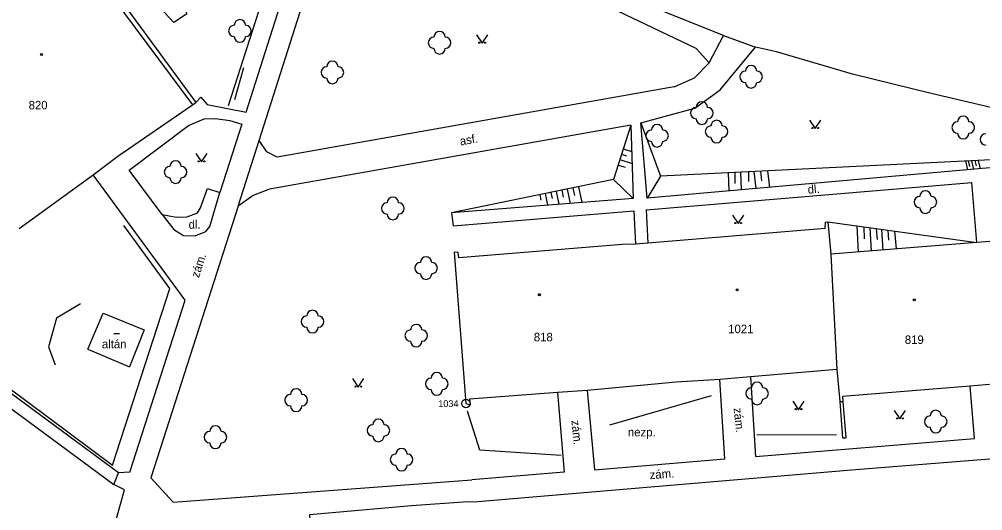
# Model space of a CAD drawing. Extents: x -794191 to -788944, y -1117087 to -1105044.
# Drawn here: x -791308 to -791222.9, y -1110184.4 to -1110141 of the extents above; entities that cross this region are included whole.
import ezdxf

# ---------------------------------------------------------------- set-up
doc = ezdxf.new("R2010")
doc.units = 0
for name, color, linetype in [('Doplněk polohopisu', 7, 'Continuous'), ('Hranice - ploty_ zdi', 7, 'Continuous'), ('Komunikace', 7, 'Continuous'), ('Pomocné popisy', 7, 'Continuous'), ('Stavební objekty', 7, 'Continuous'), ('temporary_level_1', 7, 'Continuous'), ('Výškopis', 7, 'Continuous'), ('Zeleň', 7, 'Continuous'), ('Značky druhů budov', 7, 'Continuous'), ('Značky druhů pozemků', 7, 'Continuous'), ('Čísla popisná', 7, 'Continuous')]:
    doc.layers.add(name, color=color, linetype=linetype)

msp = doc.modelspace()

# ---------------------------------------------------------------- linework, layer by layer
at = {"layer": 'Doplněk polohopisu'}
for p, q in [((-791247.07, -1110144.83), (-791245.79, -1110142.41)), ((-791246.1, -1110147.22), (-791242.97, -1110143.45)), ((-791248.37, -1110146.15), (-791247.07, -1110144.83)), ((-791250.16, -1110146.97), (-791248.37, -1110146.15)), ((-791248.33, -1110148.84), (-791246.1, -1110147.22)), ((-791253.1, -1110150.15), (-791248.33, -1110148.84)), ((-791252.54, -1110156.8), (-791253.1, -1110150.15)), ((-791288.66, -1110157.51), (-791286.82, -1110151.69)), ((-791295.38, -1110158.25), (-791298.3, -1110154.32)), ((-791218.38, -1110153.78), (-791252.54, -1110156.8)), ((-791293.35, -1110165.8), (-791301.48, -1110154.73)), ((-791252.63, -1110157.82), (-791223.88, -1110155.42)), ((-791223.44, -1110160.72), (-791223.88, -1110155.42)), ((-791253.72, -1110157.93), (-791253.59, -1110160.86)), ((-791252.63, -1110157.82), (-791252.5, -1110160.77)), ((-791298.23, -1110181.01), (-791293.35, -1110165.8)), ((-791299.25, -1110181.07), (-791319.12, -1110166.4)), ((-791319.52, -1110167.42), (-791299.66, -1110182.1)), ((-791299.66, -1110182.1), (-791299.25, -1110181.07)), ((-791298.23, -1110181.01), (-791299.25, -1110181.07)), ((-791298.72, -1110182.59), (-791299.66, -1110182.1)), ((-791294.41, -1110183.66), (-791268.02, -1110181.7)), ((-791268.38, -1110183.64), (-791273.36, -1110183.99))]:
    msp.add_line(p, q, dxfattribs=at)
for points in [[(-791250.16, -1110146.97), (-791285.22, -1110153.18), (-791286.13, -1110152.7), (-791286.82, -1110151.69), (-791278.78, -1110126.43)], [(-791292.72, -1110148.55), (-791292.41, -1110148.34), (-791291.98, -1110147.88), (-791291.42, -1110148.52), (-791287.97, -1110149.2), (-791281.4, -1110128.55), (-791282.55, -1110128.23)], [(-791311.85, -1110136.98), (-791304.73, -1110131.55), (-791292.41, -1110148.34)], [(-791298.3, -1110154.32), (-791293.05, -1110150.37), (-791291.68, -1110149.78), (-791290.67, -1110149.75), (-791289.42, -1110149.93), (-791288.35, -1110150.25), (-791290.3, -1110156.29)], [(-791254, -1110150.35), (-791285.92, -1110156), (-791287.36, -1110156.55), (-791288.66, -1110157.51)], [(-791254, -1110150.35), (-791253.77, -1110156.82), (-791269.84, -1110158.1), (-791269.68, -1110159.24), (-791253.72, -1110157.93)], [(-791295.38, -1110158.25), (-791294.15, -1110158.49), (-791293.18, -1110158.45), (-791292.28, -1110158.08), (-791292.01, -1110157.64), (-791291.39, -1110155.94), (-791290.3, -1110156.29)], [(-791295.38, -1110158.25), (-791294.37, -1110159.58), (-791293.5, -1110160.09), (-791292.46, -1110160.12), (-791291.52, -1110159.75), (-791291.19, -1110159.31), (-791290.3, -1110156.29)], [(-791288.66, -1110157.51), (-791296.38, -1110181.53), (-791294.41, -1110183.66)], [(-791201.13, -1110191.23), (-791215.67, -1110179.35), (-791234.51, -1110180.84), (-791267.85, -1110183.67), (-791268.38, -1110183.64)], [(-791309.93, -1110197.33), (-791303.54, -1110196.95), (-791302.68, -1110196.83), (-791298.72, -1110182.59)]]:
    msp.add_lwpolyline(points, dxfattribs=at)
at = {"layer": 'Hranice - ploty_ zdi'}
for p, q in [((-791288.2, -1110145.29), (-791289.01, -1110148.12)), ((-791235.52, -1110174.76), (-791235.28, -1110177.98)), ((-791235.25, -1110174.77), (-791235.01, -1110177.99)), ((-791235.28, -1110177.98), (-791235.01, -1110177.99))]:
    msp.add_line(p, q, dxfattribs=at)
for points in [[(-791289.54, -1110148.61), (-791283.04, -1110128.43)], [(-791329.63, -1110166.74), (-791322, -1110165.65), (-791318.71, -1110166.28), (-791299.76, -1110180.41), (-791294.72, -1110164.77), (-791298.76, -1110159.22)], [(-791302.59, -1110166.13), (-791304.71, -1110167.41), (-791305.43, -1110169.95), (-791304.84, -1110171.53)]]:
    msp.add_lwpolyline(points, dxfattribs=at)
at = {"layer": 'Komunikace'}
for p, q in [((-791245.79, -1110142.41), (-791276.64, -1110129.98)), ((-791245.79, -1110142.41), (-791242.97, -1110143.45)), ((-791241.11, -1110143.85), (-791242.97, -1110143.45)), ((-791234.42, -1110145.83), (-791241.11, -1110143.85)), ((-791227.46, -1110147.54), (-791234.42, -1110145.83)), ((-791221.69, -1110148.89), (-791227.46, -1110147.54)), ((-791260.47, -1110173.97), (-791259.87, -1110181.01)), ((-791259.87, -1110181.01), (-791268.02, -1110181.7))]:
    msp.add_line(p, q, dxfattribs=at)
for points in [[(-791257.84, -1110173.79), (-791257.19, -1110180.81), (-791245.68, -1110179.84), (-791246.14, -1110172.82)], [(-791243.43, -1110172.58), (-791242.97, -1110179.62), (-791223.63, -1110178.05), (-791224.02, -1110173.42)], [(-791273.36, -1110183.99), (-791282.38, -1110184.78), (-791282.19, -1110186.97)]]:
    msp.add_lwpolyline(points, dxfattribs=at)
at = {"layer": 'Stavební objekty'}
for p, q in [((-791304.97, -1110131.96), (-791292.72, -1110148.55)), ((-791236.6, -1110158.89), (-791236.32, -1110161.76)), ((-791236.81, -1110159.47), (-791252.5, -1110160.77)), ((-791252.5, -1110160.77), (-791253.59, -1110160.86)), ((-791223.44, -1110160.72), (-791236.32, -1110161.76)), ((-791222.27, -1110160.63), (-791223.44, -1110160.72)), ((-791269.58, -1110161.58), (-791268.55, -1110174.95)), ((-791236.32, -1110161.76), (-791235.8, -1110171.93)), ((-791301.95, -1110170.15), (-791298.27, -1110171.71)), ((-791224.02, -1110173.42), (-791235.29, -1110174.34)), ((-791221.31, -1110173.19), (-791224.02, -1110173.42)), ((-791260.47, -1110173.97), (-791268.23, -1110174.56)), ((-791268.23, -1110174.56), (-791268.19, -1110175.07)), ((-791235.29, -1110174.34), (-791235.25, -1110174.77)), ((-791268.55, -1110174.95), (-791268.19, -1110175.07))]:
    msp.add_line(p, q, dxfattribs=at)
for points in [[(-791301.48, -1110154.73), (-791299.3, -1110153.1), (-791292.72, -1110148.55)], [(-791308.02, -1110159.47), (-791301.48, -1110154.73)], [(-791236.81, -1110159.47), (-791236.8, -1110158.91), (-791236.6, -1110158.89)], [(-791253.59, -1110160.86), (-791254.73, -1110160.9), (-791269.17, -1110162.08), (-791269.24, -1110161.6), (-791269.58, -1110161.58)], [(-791301.95, -1110170.15), (-791300.61, -1110166.96), (-791296.97, -1110168.44), (-791298.27, -1110171.71)], [(-791235.8, -1110171.93), (-791243.43, -1110172.58), (-791246.14, -1110172.82)], [(-791235.8, -1110171.93), (-791235.52, -1110174.76), (-791235.25, -1110174.77)], [(-791246.14, -1110172.82), (-791249.99, -1110173.06), (-791257.84, -1110173.79)], [(-791257.84, -1110173.79), (-791260.47, -1110173.97)]]:
    msp.add_lwpolyline(points, dxfattribs=at)
at = {"layer": 'temporary_level_1'}
for radius in [0.375, 0.0005]:
    msp.add_circle((-791268.55, -1110174.95), radius, dxfattribs=at)
at = {"layer": 'Výškopis'}
for p, q in [((-791248.21, -1110143.57), (-791276.64, -1110129.98)), ((-791247.07, -1110144.83), (-791248.21, -1110143.57)), ((-791253.1, -1110150.15), (-791251.38, -1110154.85)), ((-791254.66, -1110152.44), (-791253.92, -1110152.68)), ((-791254.97, -1110153.39), (-791253.88, -1110153.74)), ((-791254.82, -1110152.91), (-791254.36, -1110153.06)), ((-791219.15, -1110153.25), (-791251.38, -1110154.85)), ((-791223.6, -1110153.47), (-791223.48, -1110153.94)), ((-791223.3, -1110153.46), (-791223.12, -1110154.2)), ((-791255.12, -1110153.87), (-791254.49, -1110154.07)), ((-791224.44, -1110153.51), (-791224.26, -1110154.3)), ((-791224.2, -1110153.5), (-791224.08, -1110154)), ((-791223.9, -1110153.49), (-791223.72, -1110154.25)), ((-791253.77, -1110156.82), (-791255.53, -1110155.16)), ((-791251.38, -1110154.85), (-791252.54, -1110156.8)), ((-791245.39, -1110154.55), (-791245.33, -1110156.16)), ((-791244.79, -1110154.52), (-791244.79, -1110155.51)), ((-791244.31, -1110154.5), (-791244.25, -1110156.07)), ((-791243.6, -1110154.46), (-791243.6, -1110155.33)), ((-791243.12, -1110154.44), (-791242.95, -1110155.95)), ((-791242.53, -1110154.41), (-791242.46, -1110155.27)), ((-791241.93, -1110154.38), (-791241.74, -1110155.85)), ((-791259.6, -1110156), (-791259.34, -1110157.26)), ((-791259.11, -1110155.9), (-791258.97, -1110156.56)), ((-791258.62, -1110155.79), (-791258.33, -1110157.18)), ((-791262.04, -1110156.5), (-791261.95, -1110156.98)), ((-791261.56, -1110156.4), (-791261.34, -1110157.42)), ((-791261.07, -1110156.3), (-791260.95, -1110156.84)), ((-791260.58, -1110156.2), (-791260.34, -1110157.34)), ((-791260.09, -1110156.1), (-791259.96, -1110156.7)), ((-791236.6, -1110158.89), (-791223.44, -1110160.72)), ((-791233.87, -1110161.56), (-791234.01, -1110159.25)), ((-791233.4, -1110159.34), (-791233.39, -1110160.38)), ((-791232.89, -1110159.41), (-791232.77, -1110161.47)), ((-791232.33, -1110159.48), (-791232.24, -1110160.45)), ((-791231.85, -1110159.55), (-791231.74, -1110161.39)), ((-791231.29, -1110159.63), (-791231.23, -1110160.51)), ((-791230.71, -1110159.71), (-791230.54, -1110161.29))]:
    msp.add_line(p, q, dxfattribs=at)
msp.add_lwpolyline([(-791254, -1110150.35), (-791255.53, -1110155.16), (-791269.84, -1110158.1)], dxfattribs=at)
at = {"layer": 'Zeleň'}
for p, q in [((-791255.83, -1110176.83), (-791246.87, -1110174.25)), ((-791235.83, -1110177.74), (-791242.86, -1110177.71))]:
    msp.add_line(p, q, dxfattribs=at)
for points in [[(-791300.03, -1110131.6), (-791300.91, -1110131.73), (-791301.29, -1110132.92), (-791299.98, -1110135.61), (-791297.58, -1110137.78), (-791294.37, -1110141.27)], [(-791300.03, -1110131.6), (-791297.7, -1110133.23), (-791293.59, -1110137.2), (-791293.25, -1110140.53), (-791294.37, -1110141.27)], [(-791260.14, -1110179.55), (-791267.33, -1110179.06), (-791268.41, -1110175.61)]]:
    msp.add_lwpolyline(points, dxfattribs=at)
for centre in [(-791288.52, -1110142.02), (-791270.88, -1110143.06), (-791280.35, -1110145.68), (-791243.37, -1110146.07), (-791247.72, -1110149.28), (-791246.41, -1110150.91), (-791224.63, -1110150.55), (-791251.67, -1110151.28), (-791294.2, -1110154.49), (-791275.01, -1110157.7), (-791227.97, -1110157.14), (-791272.08, -1110162.98), (-791282.11, -1110167.71), (-791272.94, -1110168.95), (-791271.13, -1110173.21), (-791283.55, -1110174.65), (-791242.84, -1110174.05), (-791227.06, -1110176.55), (-791290.68, -1110177.92), (-791276.29, -1110177.32), (-791274.24, -1110179.91)]:
    msp.add_circle(centre, 0.0005, dxfattribs=at)
for centre, start, end in [((-791289.02, -1110142.02), 89.99999, 269.99999), ((-791288.52, -1110141.52), 0, 179.99999), ((-791288.02, -1110142.02), 270, 89.99999), ((-791270.88, -1110142.56), 0, 179.99999), ((-791288.52, -1110142.52), 179.99999, 359.99999), ((-791271.38, -1110143.06), 89.99999, 269.99999), ((-791270.38, -1110143.06), 270, 89.99999), ((-791270.88, -1110143.56), 179.99999, 359.99999), ((-791280.35, -1110145.18), 0, 179.99999), ((-791280.85, -1110145.68), 89.99999, 269.99999), ((-791279.85, -1110145.68), 270, 89.99999), ((-791243.87, -1110146.07), 89.99999, 269.99999), ((-791243.37, -1110145.57), 0, 179.99999), ((-791242.87, -1110146.07), 270, 89.99999), ((-791280.35, -1110146.18), 179.99999, 359.99999), ((-791243.37, -1110146.57), 179.99999, 359.99999), ((-791247.72, -1110148.78), 0, 179.99999), ((-791248.22, -1110149.28), 89.99999, 269.99999), ((-791247.22, -1110149.28), 270, 89.99999), ((-791247.72, -1110149.78), 179.99999, 359.99999), ((-791246.41, -1110150.41), 0, 179.99999), ((-791225.13, -1110150.55), 89.99999, 269.99999), ((-791224.63, -1110150.05), 0, 179.99999), ((-791224.13, -1110150.55), 270, 89.99999), ((-791252.17, -1110151.28), 89.99999, 269.99999), ((-791251.67, -1110150.78), 0, 179.99999), ((-791251.17, -1110151.28), 270, 89.99999), ((-791246.91, -1110150.91), 89.99999, 269.99999), ((-791245.91, -1110150.91), 270, 89.99999), ((-791246.41, -1110151.41), 179.99999, 359.99999), ((-791224.63, -1110151.05), 179.99999, 359.99999), ((-791222.64, -1110151.6), 89.99999, 269.99999), ((-791251.67, -1110151.78), 179.99999, 359.99999), ((-791294.7, -1110154.49), 89.99999, 269.99999), ((-791294.2, -1110153.99), 0, 179.99999), ((-791293.7, -1110154.49), 270, 89.99999), ((-791294.2, -1110154.99), 179.99999, 359.99999), ((-791275.01, -1110157.2), 0, 179.99999), ((-791228.47, -1110157.14), 89.99999, 269.99999), ((-791227.97, -1110156.64), 0, 179.99999), ((-791227.47, -1110157.14), 270, 89.99999), ((-791275.51, -1110157.7), 89.99999, 269.99999), ((-791274.51, -1110157.7), 270, 89.99999), ((-791227.97, -1110157.64), 179.99999, 359.99999), ((-791275.01, -1110158.2), 179.99999, 359.99999), ((-791272.08, -1110162.48), 0, 179.99999), ((-791272.58, -1110162.98), 89.99999, 269.99999), ((-791271.58, -1110162.98), 270, 89.99999), ((-791272.08, -1110163.48), 179.99999, 359.99999), ((-791282.11, -1110167.21), 0, 179.99999), ((-791282.61, -1110167.71), 89.99999, 269.99999), ((-791281.61, -1110167.71), 270, 89.99999), ((-791282.11, -1110168.21), 179.99999, 359.99999), ((-791273.44, -1110168.95), 89.99999, 269.99999), ((-791272.94, -1110168.45), 0, 179.99999), ((-791272.44, -1110168.95), 270, 89.99999), ((-791272.94, -1110169.45), 179.99999, 359.99999), ((-791271.63, -1110173.21), 89.99999, 269.99999), ((-791271.13, -1110172.71), 0, 179.99999), ((-791270.63, -1110173.21), 270, 89.99999), ((-791242.84, -1110173.55), 0, 179.99999), ((-791283.55, -1110174.15), 0, 179.99999), ((-791271.13, -1110173.71), 179.99999, 359.99999), ((-791243.34, -1110174.05), 89.99999, 269.99999), ((-791242.34, -1110174.05), 270, 89.99999), ((-791284.05, -1110174.65), 89.99999, 269.99999), ((-791283.05, -1110174.65), 270, 89.99999), ((-791242.84, -1110174.55), 179.99999, 359.99999), ((-791283.55, -1110175.15), 179.99999, 359.99999), ((-791227.06, -1110176.05), 0, 179.99999), ((-791276.29, -1110176.82), 0, 179.99999), ((-791227.56, -1110176.55), 89.99999, 269.99999), ((-791226.56, -1110176.55), 270, 89.99999), ((-791290.68, -1110177.42), 0, 179.99999), ((-791276.79, -1110177.32), 89.99999, 269.99999), ((-791275.79, -1110177.32), 270, 89.99999), ((-791227.06, -1110177.05), 179.99999, 359.99999), ((-791291.18, -1110177.92), 89.99999, 269.99999), ((-791290.18, -1110177.92), 270, 89.99999), ((-791276.29, -1110177.82), 179.99999, 359.99999), ((-791290.68, -1110178.42), 179.99999, 359.99999), ((-791274.24, -1110179.41), 0, 179.99999), ((-791274.74, -1110179.91), 89.99999, 269.99999), ((-791273.74, -1110179.91), 270, 89.99999), ((-791274.24, -1110180.41), 179.99999, 359.99999)]:
    msp.add_arc(centre, 0.5, start, end, dxfattribs=at)
at = {"layer": 'Značky druhů budov'}
msp.add_line((-791299.66, -1110168.76), (-791299.16, -1110168.76), dxfattribs=at)
for centre in [(-791306.04, -1110144.1), (-791262.07, -1110165.33), (-791244.59, -1110164.91), (-791228.95, -1110165.78)]:
    msp.add_circle(centre, 0.0875, dxfattribs=at)
at = {"layer": 'Značky druhů pozemků'}
for points in [[(-791267.62, -1110142.35), (-791267.12, -1110143.1), (-791266.62, -1110142.35)], [(-791238.2, -1110149.9), (-791237.7, -1110150.65), (-791237.2, -1110149.9)], [(-791292.41, -1110152.85), (-791291.91, -1110153.6), (-791291.41, -1110152.85)], [(-791245.01, -1110158.3), (-791244.51, -1110159.05), (-791244.01, -1110158.3)], [(-791278.56, -1110172.75), (-791278.06, -1110173.5), (-791277.56, -1110172.75)], [(-791239.68, -1110174.75), (-791239.18, -1110175.5), (-791238.68, -1110174.75)], [(-791230.72, -1110175.56), (-791230.22, -1110176.31), (-791229.72, -1110175.56)]]:
    msp.add_lwpolyline(points, dxfattribs=at)
for centre in [(-791267.37, -1110143.05), (-791266.87, -1110143.05), (-791237.95, -1110150.6), (-791237.45, -1110150.6), (-791292.16, -1110153.55), (-791291.66, -1110153.55), (-791244.76, -1110159), (-791244.26, -1110159), (-791278.31, -1110173.45), (-791277.81, -1110173.45), (-791239.43, -1110175.45), (-791238.93, -1110175.45), (-791230.47, -1110176.26), (-791229.97, -1110176.26)]:
    msp.add_circle(centre, 0.05, dxfattribs=at)

# ---------------------------------------------------------------- texts
at = {"layer": 'Pomocné popisy'}
for s, rotation, p in [('asf.', 10.3164, (-791269.03, -1110152.15)), ('dl.', 5.05416, (-791238.34, -1110156.41)), ('zám.', 72.02158, (-791292.15, -1110163.89)), ('zám.', 275.80673, (-791244.91, -1110175.37)), ('zám.', 275.82439, (-791259.24, -1110176.46)), ('zám.', 4.24984, (-791252.3, -1110181.64))]:
    msp.add_text(s, height=0.75, rotation=rotation, dxfattribs=at).set_placement(p)
for s, p in [('dl.', (-791293.05, -1110159.5)), ('altán', (-791300.709, -1110170.064)), ('nezp.', (-791254.25, -1110177.85))]:
    msp.add_text(s, height=0.75, dxfattribs=at).set_placement(p)
at = {"layer": 'temporary_level_1'}
msp.add_text('1034', height=0.6, dxfattribs=at).set_placement((-791271, -1110175.26))
at = {"layer": 'Čísla popisná'}
for s, p in [('820', (-791307.18, -1110148.95)), ('818', (-791262.56, -1110169.45)), ('1021', (-791245.39, -1110168.73)), ('819', (-791229.79, -1110169.68))]:
    msp.add_text(s, height=0.75, dxfattribs=at).set_placement(p)

doc.saveas('drawing.dxf')
